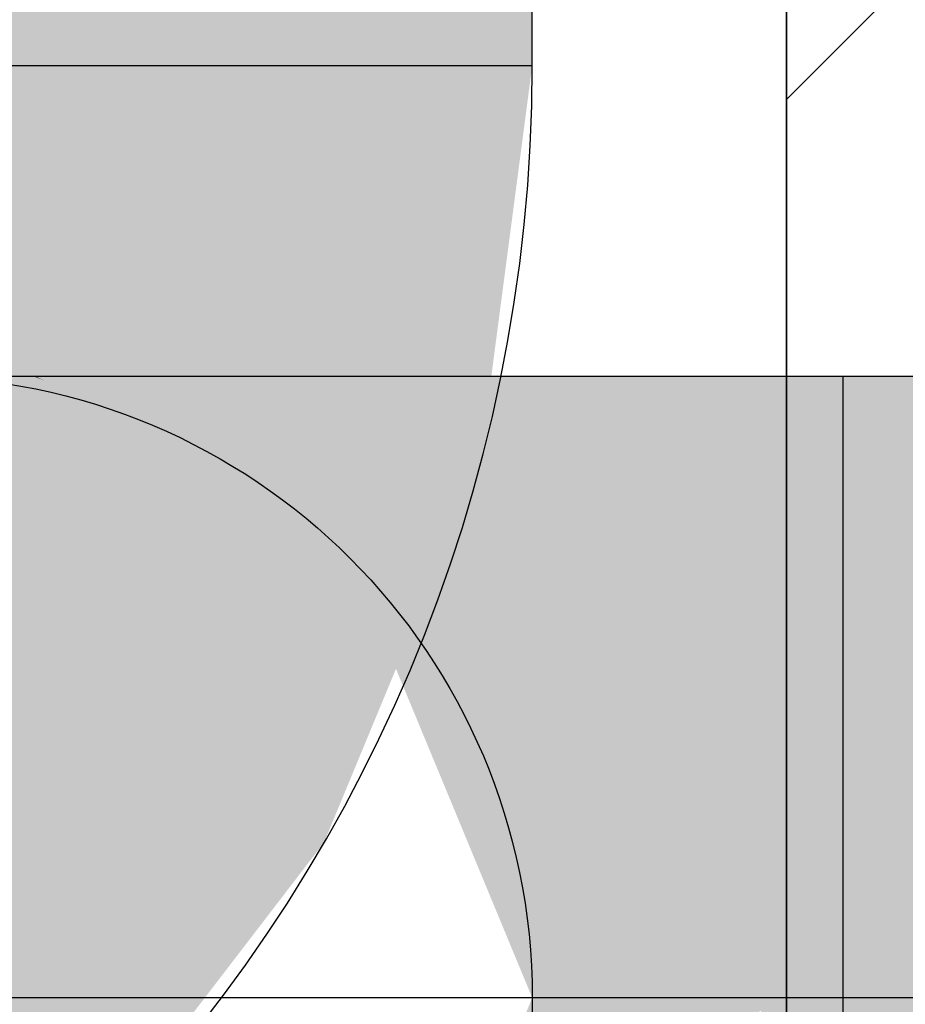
# Model space of a CAD drawing. Extents: x -132 to 668, y -61 to 533.
# Tile 256 of 321: x 76.086 to 76.87, y 460.63 to 461.501. Entities that reach past the tile are written whole.
import ezdxf

# ---------------------------------------------------------------- set-up
doc = ezdxf.new("R2010")
doc.units = 0
doc.layers.get('0').update_dxf_attribs({"lineweight": 5})
doc.layers.add('0-Shading', color=7, linetype='Continuous', lineweight=5)
doc.layers.add('A_Innenwand', color=7, linetype='Continuous', lineweight=35, true_color=0x80ff80)
doc.layers.add('S_Warmwasser-OG', color=1, linetype='Continuous', lineweight=25, true_color=0xff0000)

# ---------------------------------------------------------------- blocks, each defined once
blk = doc.blocks.new('3D-Ansicht-A07AMLNC1N', base_point=(61.78343, 423.95307))
at = {"layer": '0-Shading', "color": 1, "true_color": 0xf50000}
for points in [[(75.98943, 492.76743), (75.98943, 461.46042), (76.37833, 492.70068), (76.37833, 461.46042)], [(75.98943, 461.46042), (75.97512, 461.24319), (76.37833, 461.46042), (76.33697, 461.14624)], [(75.93019, 461.01831), (76.2157, 460.85345), (75.97512, 461.24319), (76.33697, 461.14624)], [(76.81442, 460.63541), (77.44141, 460.63541), (76.81442, 461.02432), (77.50814, 461.02432)], [(75.84788, 460.77695), (76.02279, 460.60205), (75.93019, 461.01831), (76.2157, 460.85345)], [(76.81442, 460.24649), (77.50814, 460.24649), (76.81442, 460.63541), (77.44141, 460.63541)]]:
    blk.add_solid(points, dxfattribs=at)
at = {"layer": '0-Shading', "color": 14, "true_color": 0xb00000}
for points in [[(76.37833, 492.70068), (76.37833, 461.46042), (76.53942, 492.53961), (76.53942, 461.46042)], [(76.81442, 461.02432), (76.81442, 461.18542), (76.70155, 461.02432), (76.6009, 461.18542)], [(76.81442, 461.02432), (77.50814, 461.02432), (76.81442, 461.18542), (77.66923, 461.18542)]]:
    blk.add_solid(points, dxfattribs=at)
at = {"layer": '0-Shading', "color": 14, "true_color": 0xaf0000}
for points in [[(76.33697, 461.14624), (76.49257, 461.10455), (76.37833, 461.46042), (76.53942, 461.46042)], [(76.2157, 460.85345), (76.35521, 460.77292), (76.33697, 461.14624), (76.49257, 461.10455)], [(76.02279, 460.60205), (76.1367, 460.48813), (76.2157, 460.85345), (76.35521, 460.77292)]]:
    blk.add_solid(points, dxfattribs=at)
at = {"layer": '0-Shading', "color": 16, "true_color": 0x850000}
for points in [[(75.98943, 461.18542), (75.99789, 461.18192), (76.01698, 461.18542), (76.18979, 461.10837)], [(76.18979, 461.10837), (75.99789, 461.18192), (76.28861, 461.06433), (76.23972, 461.08173)], [(76.01698, 461.18542), (76.18979, 461.10837), (76.02571, 461.18192), (76.25931, 461.08173)], [(76.25931, 461.08173), (76.18979, 461.10837), (76.35543, 461.04053), (76.28861, 461.06433)], [(76.28861, 461.06433), (76.23972, 461.08173), (76.34772, 461.03796), (76.33924, 461.04053)], [(76.35543, 461.04053), (76.28861, 461.06433), (76.39319, 461.02432), (76.34772, 461.03796)], [(76.33924, 461.04053), (76.37833, 461.02432), (76.34772, 461.03796)], [(76.34772, 461.03796), (76.37833, 461.02432), (76.39319, 461.02432)]]:
    blk.add_solid(points, dxfattribs=at)
at = {"layer": '0-Shading', "color": 14, "true_color": 0x920000}
for points in [[(76.01753, 461.18542), (76.02571, 461.18192), (76.09831, 461.18542), (76.23933, 461.10837)], [(76.23933, 461.10837), (76.02571, 461.18192), (76.31998, 461.06433), (76.25931, 461.08173)], [(76.10728, 461.18192), (76.09995, 461.18542), (76.09831, 461.18542)], [(76.09831, 461.18542), (76.23933, 461.10837), (76.10728, 461.18192), (76.31672, 461.08173)], [(76.31672, 461.08173), (76.23933, 461.10837), (76.4029, 461.04053), (76.31998, 461.06433)], [(76.31998, 461.06433), (76.25931, 461.08173), (76.36821, 461.03796), (76.35543, 461.04053)], [(76.4029, 461.04053), (76.31998, 461.06433), (76.43675, 461.02432), (76.36821, 461.03796)], [(76.35543, 461.04053), (76.39319, 461.02432), (76.36821, 461.03796)], [(76.36821, 461.03796), (76.39319, 461.02432), (76.43675, 461.02432)]]:
    blk.add_solid(points, dxfattribs=at)
at = {"layer": '0-Shading', "color": 14, "true_color": 0x9d0000}
for points in [[(76.40805, 461.08173), (76.23106, 461.18542), (76.10728, 461.18192), (76.09995, 461.18542)], [(76.10728, 461.18192), (76.31672, 461.08173), (76.40805, 461.08173), (76.47842, 461.04053)], [(76.47842, 461.04053), (76.31672, 461.08173), (76.50606, 461.02432), (76.4029, 461.04053)], [(76.4029, 461.04053), (76.43675, 461.02432), (76.50606, 461.02432)]]:
    blk.add_solid(points, dxfattribs=at)
at = {"layer": '0-Shading', "color": 14, "true_color": 0xa60000}
for points in [[(76.57683, 461.04053), (76.40192, 461.18542), (76.40805, 461.08173), (76.23106, 461.18542)], [(76.40805, 461.08173), (76.47842, 461.04053), (76.57683, 461.04053), (76.59637, 461.02432)], [(76.47842, 461.04053), (76.50606, 461.02432), (76.59637, 461.02432)]]:
    blk.add_solid(points, dxfattribs=at)
at = {"layer": '0-Shading', "color": 14, "true_color": 0xac0000}
for points in [[(76.70155, 461.02432), (76.6009, 461.18542), (76.57683, 461.04053), (76.40192, 461.18542)], [(76.59637, 461.02432), (76.70155, 461.02432), (76.57683, 461.04053)], [(76.4722, 460.92554), (76.43675, 461.02432), (76.44925, 460.88422), (76.39319, 461.02432)], [(76.51931, 460.79419), (76.4722, 460.92554), (76.45449, 460.89365)], [(76.44925, 460.88422), (76.51931, 460.79419), (76.45449, 460.89365)], [(76.44925, 460.88422), (76.54879, 460.63541), (76.51931, 460.79419), (76.57626, 460.63541)], [(76.54879, 460.63541), (76.39319, 460.24649), (76.5662, 460.61404)], [(76.54879, 460.63541), (76.5662, 460.61404), (76.57626, 460.63541)], [(76.57626, 460.63541), (76.5662, 460.61404), (76.56786, 460.612)]]:
    blk.add_solid(points, dxfattribs=at)
at = {"layer": '0-Shading', "color": 14, "true_color": 0x8e0000}
for points in [[(76.44925, 460.88422), (76.39319, 461.02432), (76.45316, 460.84369), (76.37833, 461.02432)], [(76.53942, 460.63541), (76.54879, 460.63541), (76.45316, 460.84369), (76.44925, 460.88422)], [(76.39319, 460.24649), (76.54879, 460.63541), (76.37833, 460.24649), (76.53942, 460.63541)]]:
    blk.add_solid(points, dxfattribs=at)
at = {"layer": '0-Shading', "color": 12, "true_color": 0xc70000}
for points in [[(76.5237, 460.96411), (76.50606, 461.02432), (76.4722, 460.92554), (76.43675, 461.02432)], [(76.4722, 460.92554), (76.51931, 460.79419), (76.5237, 460.96411), (76.59839, 460.70911)], [(76.59839, 460.70911), (76.51931, 460.79419), (76.61311, 460.65884), (76.54984, 460.70911)], [(76.54984, 460.70911), (76.57626, 460.63541), (76.61311, 460.65884), (76.61996, 460.63541)], [(76.56786, 460.612), (76.59839, 460.56174), (76.57626, 460.63541), (76.61311, 460.612)], [(76.61311, 460.612), (76.61996, 460.63541), (76.57626, 460.63541)]]:
    blk.add_solid(points, dxfattribs=at)
at = {"layer": '0-Shading', "color": 12, "true_color": 0xdd0000}
for points in [[(76.60226, 460.99591), (76.59637, 461.02432), (76.5237, 460.96411), (76.50606, 461.02432)], [(76.5237, 460.96411), (76.59839, 460.70911), (76.60226, 460.99591), (76.67207, 460.65884)], [(76.67207, 460.65884), (76.59839, 460.70911), (76.67693, 460.63541), (76.61311, 460.65884)], [(76.61311, 460.65884), (76.61996, 460.63541), (76.67693, 460.63541)], [(76.61701, 460.60797), (76.61996, 460.63541), (76.61311, 460.612)], [(76.61996, 460.63541), (76.61701, 460.60797), (76.66705, 460.58774), (76.65005, 460.57376)], [(76.61996, 460.63541), (76.66705, 460.58774), (76.67207, 460.612)], [(76.67693, 460.63541), (76.61996, 460.63541), (76.67207, 460.612)]]:
    blk.add_solid(points, dxfattribs=at)
at = {"layer": '0-Shading', "color": 1, "true_color": 0xec0000}
for points in [[(76.70235, 461.01694), (76.70155, 461.02432), (76.60226, 460.99591), (76.59637, 461.02432)], [(76.60226, 460.99591), (76.67207, 460.65884), (76.70235, 461.01694), (76.74325, 460.63541)], [(76.67207, 460.65884), (76.67693, 460.63541), (76.74325, 460.63541)], [(76.74201, 460.6239), (76.74325, 460.63541), (76.66705, 460.58774), (76.67693, 460.63541)]]:
    blk.add_solid(points, dxfattribs=at)
at = {"layer": '0-Shading', "color": 1, "true_color": 0xf40000}
for points in [[(76.81442, 461.02432), (76.70155, 461.02432), (76.70235, 461.01694)], [(76.74325, 460.63541), (76.81442, 460.63541), (76.70235, 461.01694), (76.81442, 461.02432)], [(76.70155, 460.24649), (76.81442, 460.24649), (76.74201, 460.6239), (76.81442, 460.63541)], [(76.81442, 460.63541), (76.74325, 460.63541), (76.74201, 460.6239)]]:
    blk.add_solid(points, dxfattribs=at)
blk = doc.blocks.new('Referenz-A07AMLRO1N', base_point=(61.78343, 423.95306))
at = {"layer": 'A_Innenwand', "color": 0, "linetype": 'ByBlock', "ltscale": 0.35}
blk.add_line((76.76426, 491.23541), (76.76426, 441.63541), dxfattribs=at)
blk.add_line((76.76426, 491.23541), (76.76426, 441.63541), dxfattribs=at)
at = {"layer": 'A_Innenwand', "color": 0, "linetype": 'ByBlock', "lineweight": 18, "ltscale": 0.18}
blk.add_line((76.76426, 461.43035), (79.96088, 464.62697), dxfattribs=at)
blk = doc.blocks.new('Sanpress INOX-A07AMLSU1N', base_point=(75.98943, 458.63541))
at = {"color": 0, "linetype": 'ByBlock', "lineweight": -2, "ltscale": 0.25}
blk.add_line((88.5232, 460.63541), (75.98942, 460.63541), dxfattribs=at)
blk = doc.blocks.new('Geometrie-A07AMLT01N', base_point=(74.02906, 450.7554))
at = {"layer": 'S_Warmwasser-OG'}
for p, q in [((76.53942, 461.46041), (76.53942, 495.61041)), ((75.43942, 461.46041), (76.53942, 461.46041)), ((75.7616, 461.46041), (76.21724, 461.46041)), ((76.21724, 461.46041), (76.53942, 461.46041)), ((76.09995, 461.18541), (76.01753, 461.18541)), ((76.23106, 461.18541), (76.09995, 461.18541)), ((76.40192, 461.18541), (76.23106, 461.18541)), ((76.6009, 461.18541), (76.40192, 461.18541)), ((76.81442, 461.18541), (76.6009, 461.18541)), ((76.81442, 460.08541), (76.81442, 461.18541)), ((87.6982, 461.18541), (76.81442, 461.18541)), ((76.81442, 460.86323), (76.81442, 461.18541)), ((76.81442, 460.4076), (76.81442, 460.86323))]:
    blk.add_line(p, q, dxfattribs=at)
blk.add_circle((75.98942, 460.63541), 0.55, dxfattribs=at)
blk.add_circle((75.98942, 460.63541), 0.55, dxfattribs=at)
blk.add_ellipse((75.16442, 461.46041), major_axis=(0, -1.375), ratio=1, start_param=0, end_param=1.570796, dxfattribs=at)

msp = doc.modelspace()

# ---------------------------------------------------------------- block references
at = {"color": 251, "lineweight": 25, "ltscale": 0.25, "true_color": 0x585858}
msp.add_blockref('Referenz-A07AMLRO1N', (61.78343, 423.95306), dxfattribs=at)
msp.add_blockref('3D-Ansicht-A07AMLNC1N', (61.78343, 423.95307))
at = {"linetype": 'Continuous', "ltscale": 0.13}
msp.add_blockref('Geometrie-A07AMLT01N', (74.02906, 450.7554), dxfattribs=at)
at = {"layer": 'S_Warmwasser-OG', "ltscale": 0.25}
msp.add_blockref('Sanpress INOX-A07AMLSU1N', (75.98943, 458.63541), dxfattribs=at)

doc.saveas('drawing.dxf')
